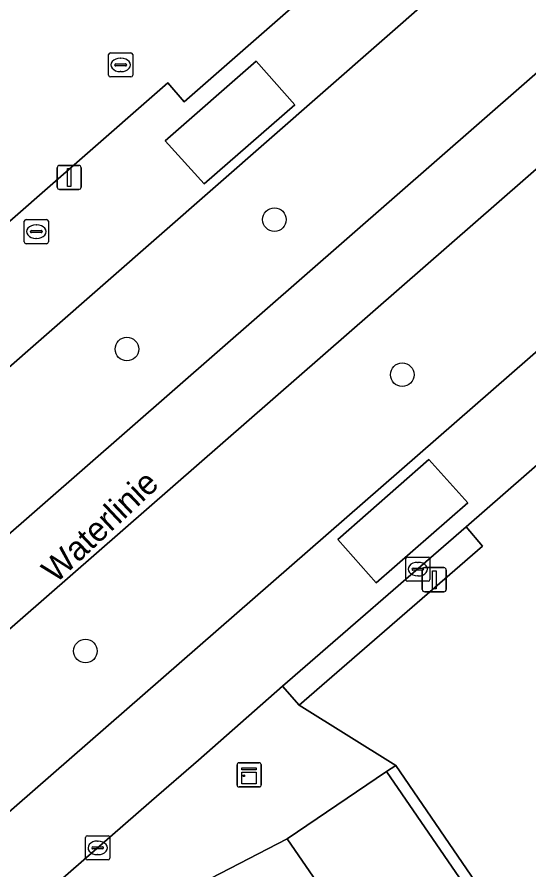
# Model space of a CAD drawing. Extents: x 155275 to 156265, y 382654 to 383635.
# Drawn here: x 156008.77 to 156029.97, y 383281.73 to 383317.06 of the extents above; entities that cross this region are included whole.
import ezdxf

# ---------------------------------------------------------------- set-up
doc = ezdxf.new("R2010")
doc.units = 0
for name, color, linetype in [('IMGEO_Berm_groen', 7, 'Continuous'), ('IMGEO_Boom', 7, 'Continuous'), ('IMGEO_Brandkraan', 7, 'Continuous'), ('IMGEO_Fietspad_gesloten', 7, 'Continuous'), ('IMGEO_Kast', 7, 'Continuous'), ('IMGEO_Kolk', 7, 'Continuous'), ('IMGEO_Lichtmast', 7, 'Continuous'), ('IMGEO_Openbare_ruimte_label', 7, 'Continuous'), ('IMGEO_Parkeervlak_open', 7, 'Continuous'), ('IMGEO_Rijbaan_lokaal_gesloten', 7, 'Continuous'), ('IMGEO_Rijbaan_lokaal_open', 7, 'Continuous'), ('IMGEO_Voetpad_gesloten', 7, 'Continuous'), ('IMGEO_Voetpad_open', 7, 'Continuous')]:
    doc.layers.add(name, color=color, linetype=linetype)

msp = doc.modelspace()

# ---------------------------------------------------------------- linework, layer by layer
at = {"layer": 'IMGEO_Berm_groen'}
for points in [[(156057.515, 383339.177), (156056.914, 383339.98), (156056.503, 383340.188), (156055.107, 383340.105), (156053.12, 383339.783), (156051.186, 383339.241), (156050.472, 383338.881), (156047.828, 383337.031), (156044.212, 383333.905), (156005.535, 383300.011), (155948.156, 383249.945), (155937.002, 383240.244)], [(156059.369, 383336.222), (156053.682, 383331.24), (155982.947, 383269.426), (155953.598, 383243.702), (155937.788, 383229.844)], [(155935.716, 383232.066), (155951.621, 383245.97), (156051.579, 383333.37)], [(155946.609, 383230.157), (156053.445, 383323.434)]]:
    msp.add_lwpolyline(points, dxfattribs=at)
at = {"layer": 'IMGEO_Boom'}
for centre in [(156019.427, 383308.667), (156013.32, 383303.305), (156024.721, 383302.244), (156011.601, 383290.797)]:
    msp.add_circle(centre, 0.489, dxfattribs=at)
at = {"layer": 'IMGEO_Brandkraan'}
for p, q in [((156012.56, 383314.651), (156012.56, 383315.503)), ((156012.635, 383315.577), (156013.487, 383315.577)), ((156013.048, 383315.357), (156013.073, 383315.357)), ((156013.561, 383315.503), (156013.561, 383314.651)), ((156012.819, 383315.071), (156012.819, 383315.083)), ((156013.257, 383315.034), (156012.859, 383315.034)), ((156012.862, 383315.12), (156013.26, 383315.12)), ((156013.303, 383315.083), (156013.303, 383315.071)), ((156013.487, 383314.577), (156012.635, 383314.577)), ((156013.071, 383314.797), (156013.046, 383314.797))]:
    msp.add_line(p, q, dxfattribs=at)
for points in [[(156012.56, 383314.651), (156012.56, 383315.503)], [(156012.635, 383315.577), (156013.487, 383315.577)], [(156013.561, 383315.503), (156013.561, 383314.651)], [(156013.487, 383314.577), (156012.635, 383314.577)]]:
    msp.add_lwpolyline(points, dxfattribs=at)
for centre, radius, start, end in [((156012.637, 383315.501), 0.0765, 91.552, 178.448), ((156012.637, 383315.501), 0.0765, 91.552, 178.448), ((156013.485, 383315.501), 0.0765, 1.552, 88.448), ((156013.485, 383315.501), 0.0765, 1.552, 88.448), ((156012.859, 383315.08), 0.0403, 85.8775, 175.7526), ((156012.856, 383315.07), 0.0366, 178.938, 274.7102), ((156013.26, 383315.077), 0.043, 264.8664, 352.4533), ((156013.264, 383315.082), 0.0386, 1.7309, 96.639), ((156012.637, 383314.653), 0.0765, 181.552, 268.448), ((156012.637, 383314.653), 0.0765, 181.552, 268.448), ((156013.485, 383314.653), 0.0765, 271.552, 358.448), ((156013.485, 383314.653), 0.0765, 271.552, 358.448)]:
    msp.add_arc(centre, radius, start, end, dxfattribs=at)
for centre, major_axis, ratio, start_param, end_param in [((156013.047, 383315.077), (-0.387, 0.002), 0.722429, 4.712389, 7.853982), ((156013.072, 383315.077), (-0.39, 0.002), 0.717154, 1.570796, 4.712389)]:
    msp.add_ellipse(centre, major_axis=major_axis, ratio=ratio, start_param=start_param, end_param=end_param, dxfattribs=at)
at = {"layer": 'IMGEO_Fietspad_gesloten'}
for points in [[(156057.458, 383338.499), (156051.579, 383333.37), (155951.621, 383245.97), (155935.716, 383232.066), (155937.788, 383229.844), (155953.598, 383243.702), (155982.947, 383269.426)], [(155982.947, 383269.426), (156053.682, 383331.24), (156059.369, 383336.222)]]:
    msp.add_lwpolyline(points, dxfattribs=at)
at = {"layer": 'IMGEO_Kast'}
for p, q in [((156017.878, 383285.243), (156017.878, 383286.084)), ((156017.878, 383286.084), (156017.878, 383285.243)), ((156017.953, 383286.168), (156018.794, 383286.168)), ((156018.794, 383286.168), (156017.953, 383286.168)), ((156018.878, 383286.093), (156018.878, 383285.252)), ((156018.878, 383285.252), (156018.878, 383286.093)), ((156018.803, 383285.168), (156017.962, 383285.168)), ((156017.962, 383285.168), (156018.803, 383285.168))]:
    msp.add_line(p, q, dxfattribs=at)
for points in [[(156018.073, 383285.958), (156018.673, 383285.958), (156018.673, 383285.873), (156018.073, 383285.873), (156018.073, 383285.958)], [(156018.073, 383285.783), (156018.673, 383285.783), (156018.673, 383285.294), (156018.073, 383285.294), (156018.073, 383285.783)]]:
    msp.add_lwpolyline(points, dxfattribs=at)
msp.add_circle((156018.157, 383285.632), 0.0377, dxfattribs=at)
for centre, start, end in [((156017.956, 383286.09), 92.4484, 184.2845), ((156017.956, 383286.09), 92.4484, 184.2845), ((156018.8, 383286.09), 2.4484, 94.2845), ((156018.8, 383286.09), 2.4484, 94.2845), ((156017.956, 383285.246), 182.4484, 274.2845), ((156017.956, 383285.246), 182.4484, 274.2845), ((156018.8, 383285.246), 272.4484, 4.2845), ((156018.8, 383285.246), 272.4484, 4.2845)]:
    msp.add_arc(centre, 0.0779, start, end, dxfattribs=at)
at = {"layer": 'IMGEO_Kolk'}
for p, q in [((156009.068, 383307.745), (156009.068, 383308.597)), ((156009.143, 383308.671), (156009.995, 383308.671)), ((156010.069, 383308.597), (156010.069, 383307.745)), ((156009.327, 383308.165), (156009.327, 383308.177)), ((156009.37, 383308.214), (156009.768, 383308.214)), ((156009.556, 383308.451), (156009.581, 383308.451)), ((156009.811, 383308.177), (156009.811, 383308.165)), ((156009.765, 383308.128), (156009.367, 383308.128)), ((156009.579, 383307.891), (156009.554, 383307.891)), ((156009.995, 383307.671), (156009.143, 383307.671)), ((156024.865, 383293.763), (156024.865, 383294.615)), ((156024.94, 383294.689), (156025.792, 383294.689)), ((156025.353, 383294.469), (156025.378, 383294.469)), ((156025.866, 383294.615), (156025.866, 383293.763)), ((156025.124, 383294.183), (156025.124, 383294.195)), ((156025.562, 383294.146), (156025.164, 383294.146)), ((156025.167, 383294.232), (156025.565, 383294.232)), ((156025.608, 383294.195), (156025.608, 383294.183)), ((156025.792, 383293.689), (156024.94, 383293.689)), ((156025.376, 383293.909), (156025.351, 383293.909)), ((156011.684, 383283.144), (156012.536, 383283.144)), ((156011.609, 383282.218), (156011.609, 383283.07)), ((156012.097, 383282.924), (156012.122, 383282.924)), ((156012.61, 383283.07), (156012.61, 383282.218)), ((156011.868, 383282.638), (156011.868, 383282.65)), ((156012.306, 383282.601), (156011.908, 383282.601)), ((156011.911, 383282.687), (156012.309, 383282.687)), ((156012.352, 383282.65), (156012.352, 383282.638)), ((156012.536, 383282.144), (156011.684, 383282.144)), ((156012.12, 383282.364), (156012.095, 383282.364))]:
    msp.add_line(p, q, dxfattribs=at)
for points in [[(156009.068, 383307.745), (156009.068, 383308.597)], [(156009.143, 383308.671), (156009.995, 383308.671)], [(156010.069, 383308.597), (156010.069, 383307.745)], [(156009.995, 383307.671), (156009.143, 383307.671)], [(156024.865, 383293.763), (156024.865, 383294.615)], [(156024.94, 383294.689), (156025.792, 383294.689)], [(156025.866, 383294.615), (156025.866, 383293.763)], [(156025.792, 383293.689), (156024.94, 383293.689)], [(156011.684, 383283.144), (156012.536, 383283.144)], [(156011.609, 383282.218), (156011.609, 383283.07)], [(156012.61, 383283.07), (156012.61, 383282.218)], [(156012.536, 383282.144), (156011.684, 383282.144)]]:
    msp.add_lwpolyline(points, dxfattribs=at)
for centre, radius, start, end in [((156009.145, 383308.595), 0.0765, 91.552, 178.448), ((156009.145, 383308.595), 0.0765, 91.552, 178.448), ((156009.993, 383308.595), 0.0765, 1.552, 88.448), ((156009.993, 383308.595), 0.0765, 1.552, 88.448), ((156009.367, 383308.174), 0.0403, 85.8775, 175.7526), ((156009.772, 383308.176), 0.0386, 1.7309, 96.639), ((156009.364, 383308.164), 0.0366, 178.938, 274.7102), ((156009.768, 383308.171), 0.043, 264.8664, 352.4533), ((156009.145, 383307.747), 0.0765, 181.552, 268.448), ((156009.145, 383307.747), 0.0765, 181.552, 268.448), ((156009.993, 383307.747), 0.0765, 271.552, 358.448), ((156009.993, 383307.747), 0.0765, 271.552, 358.448), ((156024.942, 383294.613), 0.0765, 91.552, 178.448), ((156024.942, 383294.613), 0.0765, 91.552, 178.448), ((156025.79, 383294.613), 0.0765, 1.552, 88.448), ((156025.79, 383294.613), 0.0765, 1.552, 88.448), ((156025.164, 383294.192), 0.0403, 85.8775, 175.7526), ((156025.161, 383294.182), 0.0366, 178.938, 274.7102), ((156025.565, 383294.189), 0.043, 264.8664, 352.4533), ((156025.569, 383294.194), 0.0386, 1.7309, 96.639), ((156024.942, 383293.765), 0.0765, 181.552, 268.448), ((156024.942, 383293.765), 0.0765, 181.552, 268.448), ((156025.79, 383293.765), 0.0765, 271.552, 358.448), ((156025.79, 383293.765), 0.0765, 271.552, 358.448), ((156011.686, 383283.068), 0.0765, 91.552, 178.448), ((156011.686, 383283.068), 0.0765, 91.552, 178.448), ((156012.534, 383283.068), 0.0765, 1.552, 88.448), ((156012.534, 383283.068), 0.0765, 1.552, 88.448), ((156011.908, 383282.647), 0.0403, 85.8775, 175.7526), ((156011.905, 383282.637), 0.0366, 178.938, 274.7102), ((156012.309, 383282.644), 0.043, 264.8664, 352.4533), ((156012.313, 383282.649), 0.0386, 1.7309, 96.639), ((156011.686, 383282.22), 0.0765, 181.552, 268.448), ((156011.686, 383282.22), 0.0765, 181.552, 268.448), ((156012.534, 383282.22), 0.0765, 271.552, 358.448), ((156012.534, 383282.22), 0.0765, 271.552, 358.448)]:
    msp.add_arc(centre, radius, start, end, dxfattribs=at)
for centre, major_axis, ratio, start_param, end_param in [((156009.555, 383308.171), (-0.387, 0.002), 0.722429, 4.712389, 7.853982), ((156009.58, 383308.171), (-0.39, 0.002), 0.717154, 1.570796, 4.712389), ((156025.352, 383294.189), (-0.387, 0.002), 0.722429, 4.712389, 7.853982), ((156025.377, 383294.189), (-0.39, 0.002), 0.717154, 1.570796, 4.712389), ((156012.096, 383282.644), (-0.387, 0.002), 0.722429, 4.712389, 7.853982), ((156012.121, 383282.644), (-0.39, 0.002), 0.717154, 1.570796, 4.712389)]:
    msp.add_ellipse(centre, major_axis=major_axis, ratio=ratio, start_param=start_param, end_param=end_param, dxfattribs=at)
at = {"layer": 'IMGEO_Lichtmast'}
for p, q in [((156010.433, 383310.015), (156010.433, 383310.815)), ((156010.433, 383310.815), (156010.433, 383310.015)), ((156010.533, 383310.915), (156011.323, 383310.915)), ((156011.323, 383310.915), (156010.533, 383310.915)), ((156011.423, 383310.815), (156011.423, 383310.015)), ((156011.423, 383310.015), (156011.423, 383310.815)), ((156011.323, 383309.915), (156010.533, 383309.915)), ((156010.533, 383309.915), (156011.323, 383309.915)), ((156025.55, 383293.351), (156025.55, 383294.151)), ((156025.55, 383294.151), (156025.55, 383293.351)), ((156025.65, 383294.251), (156026.44, 383294.251)), ((156026.44, 383294.251), (156025.65, 383294.251)), ((156026.54, 383294.151), (156026.54, 383293.351)), ((156026.54, 383293.351), (156026.54, 383294.151)), ((156026.44, 383293.251), (156025.65, 383293.251)), ((156025.65, 383293.251), (156026.44, 383293.251))]:
    msp.add_line(p, q, dxfattribs=at)
for points in [[(156010.853, 383310.79), (156011.003, 383310.79), (156011.003, 383310.04), (156010.853, 383310.04), (156010.853, 383310.79)], [(156025.97, 383294.126), (156026.12, 383294.126), (156026.12, 383293.376), (156025.97, 383293.376), (156025.97, 383294.126)]]:
    msp.add_lwpolyline(points, dxfattribs=at)
for centre, start, end in [((156010.533, 383310.815), 90, 180), ((156010.533, 383310.815), 90, 180), ((156011.323, 383310.815), 0, 90), ((156011.323, 383310.815), 360, 90), ((156010.533, 383310.015), 180, 270), ((156010.533, 383310.015), 180, 270), ((156011.323, 383310.015), 270, 0), ((156011.323, 383310.015), 270, 0), ((156025.65, 383294.151), 90, 180), ((156025.65, 383294.151), 90, 180), ((156026.44, 383294.151), 0, 90), ((156026.44, 383294.151), 360, 90), ((156025.65, 383293.351), 180, 270), ((156025.65, 383293.351), 180, 270), ((156026.44, 383293.351), 270, 0), ((156026.44, 383293.351), 270, 0)]:
    msp.add_arc(centre, 0.1, start, end, dxfattribs=at)
at = {"layer": 'IMGEO_Parkeervlak_open'}
msp.add_lwpolyline([(156024.075, 383285.801), (156019.95, 383283.02), (156024.26, 383276.755), (156028.356, 383279.554)], close=True, dxfattribs=at)
at = {"layer": 'IMGEO_Rijbaan_lokaal_gesloten'}
for points in [[(156044.212, 383333.905), (156047.828, 383337.031), (156045.433, 383339.61), (156037.02, 383332.253), (156034.148, 383329.741), (156031.424, 383327.359), (156030.742, 383328.123), (156023.168, 383321.513), (156023.865, 383320.715), (156015.69, 383313.548), (156015.009, 383314.336), (156007.467, 383307.738), (156008.12, 383306.942), (156002.698, 383302.212), (156002.101, 383301.691), (155975.918, 383278.787), (155970.509, 383274.055), (155962.933, 383267.457), (155961.175, 383265.928), (155960.371, 383265.229), (155945.85, 383252.589), (155936.216, 383244.222), (155920.936, 383230.952)], [(155937.002, 383240.244), (155948.156, 383249.945), (156005.535, 383300.011), (156044.212, 383333.905)], [(156027.362, 383295.937), (156035.618, 383303.154), (156043.17, 383309.756), (156044.682, 383311.079), (156055.778, 383320.815), (156059.687, 383324.238), (156057.298, 383326.814), (156053.445, 383323.434), (155946.609, 383230.157)], [(155931.235, 383212.255), (155934.492, 383214.969), (155943.067, 383222.447), (156014.334, 383284.597), (156016.28, 383286.278), (156019.756, 383289.346), (156027.362, 383295.937)]]:
    msp.add_lwpolyline(points, dxfattribs=at)
for points in [[(156014.898, 383311.936), (156018.665, 383315.236), (156020.273, 383313.428), (156016.52, 383310.153)], [(156022.059, 383295.422), (156025.823, 383298.725), (156027.438, 383296.932), (156023.642, 383293.62)]]:
    msp.add_lwpolyline(points, close=True, dxfattribs=at)
at = {"layer": 'IMGEO_Rijbaan_lokaal_open'}
for points in [[(156016.52, 383310.153), (156020.273, 383313.428), (156018.665, 383315.236), (156014.898, 383311.936)], [(156023.642, 383293.62), (156027.438, 383296.932), (156025.823, 383298.725), (156022.059, 383295.422)], [(156024.455, 383286.059), (156024.075, 383285.801), (156028.356, 383279.554), (156030.043, 383277.032), (156039.834, 383262.741), (156041.267, 383260.627), (156048.286, 383250.37), (156048.665, 383250.632)]]:
    msp.add_lwpolyline(points, close=True, dxfattribs=at)
at = {"layer": 'IMGEO_Voetpad_gesloten'}
msp.add_lwpolyline([(156027.362, 383295.937), (156019.756, 383289.346), (156020.457, 383288.552), (156028.04, 383295.146)], close=True, dxfattribs=at)
at = {"layer": 'IMGEO_Voetpad_open'}
for points in [[(155994.144, 383346.892), (155986.502, 383341.756), (156006.694, 383312.028), (156007.467, 383307.738), (156015.009, 383314.336), (156015.69, 383313.548), (156023.865, 383320.715)], [(156065.432, 383274.09), (156048.665, 383250.632), (156048.286, 383250.37), (156044.132, 383247.599), (156037.135, 383257.861), (156041.267, 383260.627), (156039.834, 383262.741), (156035.732, 383259.932), (156025.921, 383274.248), (156030.043, 383277.032), (156028.356, 383279.554), (156024.26, 383276.755), (156019.95, 383283.02), (156016.784, 383281.38), (156021, 383275.244), (156025.438, 383268.748), (156029.87, 383262.26), (156034.302, 383255.772), (156038.734, 383249.285), (156043.166, 383242.797)]]:
    msp.add_lwpolyline(points, dxfattribs=at)
for points in [[(156044.631, 383304.542), (156045.042, 383304.808), (156044.511, 383306.728), (156043.886, 383308.985), (156036.287, 383302.377), (156035.618, 383303.154), (156027.362, 383295.937), (156028.04, 383295.146), (156020.457, 383288.552), (156024.455, 383286.059), (156048.665, 383250.632), (156065.432, 383274.09)], [(156024.075, 383285.801), (156024.455, 383286.059), (156020.457, 383288.552), (156019.756, 383289.346), (156016.28, 383286.278), (156014.334, 383284.597), (155943.067, 383222.447), (155945.748, 383219.416), (155945.756, 383219.407), (155976.875, 383246.554), (156016.784, 383281.38), (156019.95, 383283.02)]]:
    msp.add_lwpolyline(points, close=True, dxfattribs=at)

# ---------------------------------------------------------------- texts
at = {"layer": 'IMGEO_Openbare_ruimte_label'}
msp.add_text('Waterlinie', height=1, rotation=43.2986, dxfattribs=at).set_placement((156010.378, 383293.569))

doc.saveas('drawing.dxf')
